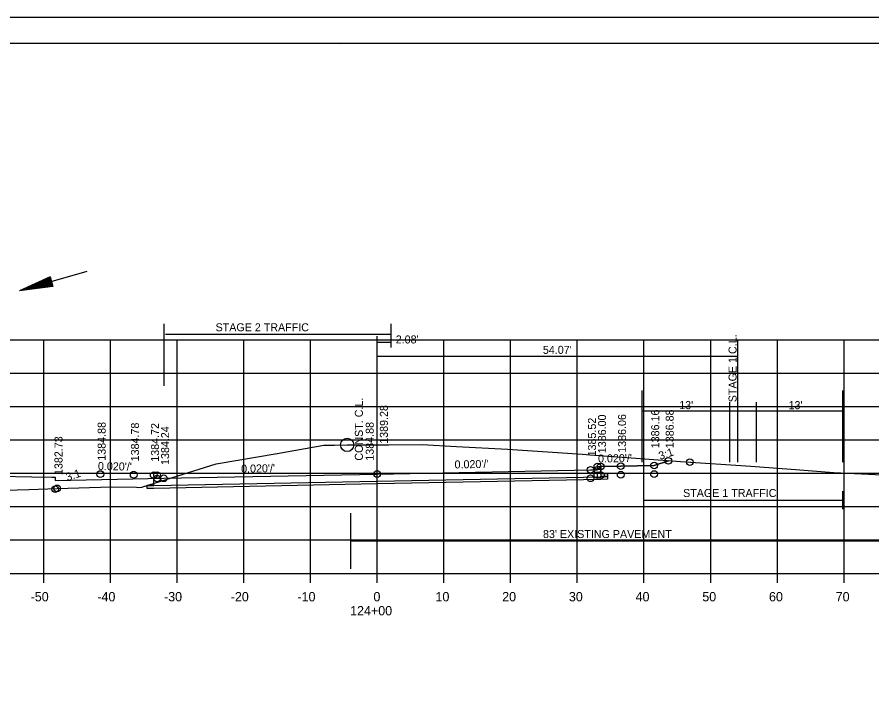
# Model space of a CAD drawing. Extents: x 1374311 to 1383814, y 384102 to 406278.
# Drawn here: x 1381574.7 to 1381702.8, y 386141.7 to 386244.6 of the extents above; entities that cross this region are included whole.
import ezdxf

# ---------------------------------------------------------------- set-up
doc = ezdxf.new("R2010")
doc.units = 0
for name, color, linetype in [('R_Axis', 7, 'Continuous'), ('R_Axis Annot', 7, 'Continuous'), ('R_Border', 7, 'Continuous'), ('R_Draft', 7, 'Continuous'), ('R_Exist Surface', 7, 'Continuous'), ('R_Fin Surface', 7, 'Continuous'), ('R_Grid', 7, 'Continuous'), ('R_No Plot', 7, 'Continuous'), ('R_Water', 7, 'Continuous'), ('R_Xsect Elev', 7, 'Continuous'), ('R_Xsect Slope', 7, 'Continuous')]:
    doc.layers.add(name, color=color, linetype=linetype)

msp = doc.modelspace()

# ---------------------------------------------------------------- linework, layer by layer
at = {"layer": 'R_Axis'}
for p, q in [((1381488.66, 386161.29), (1381768.66, 386161.29)), ((1381578.66, 386159.89), (1381578.66, 386161.29)), ((1381588.66, 386159.89), (1381588.66, 386161.29)), ((1381598.66, 386159.89), (1381598.66, 386161.29)), ((1381608.66, 386159.89), (1381608.66, 386161.29)), ((1381618.66, 386159.89), (1381618.66, 386161.29)), ((1381628.66, 386159.89), (1381628.66, 386161.29)), ((1381638.66, 386159.89), (1381638.66, 386161.29)), ((1381648.66, 386159.89), (1381648.66, 386161.29)), ((1381658.66, 386159.89), (1381658.66, 386161.29)), ((1381668.66, 386159.89), (1381668.66, 386161.29)), ((1381678.66, 386159.89), (1381678.66, 386161.29)), ((1381688.66, 386159.89), (1381688.66, 386161.29)), ((1381698.66, 386159.89), (1381698.66, 386161.29))]:
    msp.add_line(p, q, dxfattribs=at)
at = {"layer": 'R_Border'}
for p, q in [((1381470.66, 386240.75), (1381786.84, 386240.75)), ((1381623.18, 386240.49), (1381623.18, 386240.49)), ((1381623.18, 386240.49), (1381623.18, 386240.49))]:
    msp.add_line(p, q, dxfattribs=at)
at = {"layer": 'R_Draft'}
for p, q in [((1381579.63, 386205.7), (1381575.03, 386203.6)), ((1381579.63, 386205.7), (1381580.05, 386204.26)), ((1381579.67, 386205.58), (1381575.84, 386203.83)), ((1381580.01, 386204.38), (1381575.84, 386203.83)), ((1381579.7, 386205.46), (1381576.66, 386204.07)), ((1381579.98, 386204.5), (1381576.66, 386204.07)), ((1381579.74, 386205.34), (1381577.46, 386204.3)), ((1381579.94, 386204.62), (1381577.46, 386204.3)), ((1381579.77, 386205.21), (1381578.28, 386204.53)), ((1381579.91, 386204.74), (1381578.28, 386204.53)), ((1381579.81, 386205.09), (1381579.08, 386204.76)), ((1381579.87, 386204.87), (1381579.08, 386204.76)), ((1381580.05, 386204.26), (1381575.03, 386203.6))]:
    msp.add_line(p, q, dxfattribs=at)
at = {"layer": 'R_Exist Surface'}
msp.add_lwpolyline([(1381571.19, 386173.7), (1381576.43, 386173.86), (1381580.66, 386174.01), (1381588.76, 386174.24), (1381592.57, 386174.21), (1381592.87, 386174.17), (1381593.36, 386174.19), (1381594.46, 386174.54), (1381604.5, 386177.68), (1381613.64, 386179.26), (1381620.68, 386180.52), (1381622.28, 386180.52), (1381624.16, 386180.54), (1381630.4, 386180.57), (1381635.38, 386180.61), (1381640.56, 386180.32), (1381648.2, 386179.9), (1381659.44, 386179.13), (1381660.53, 386179.06), (1381664.73, 386178.74), (1381672.11, 386178.18), (1381674.11, 386178.04), (1381684.68, 386177.34), (1381690.74, 386176.88), (1381697.12, 386176.41), (1381704.36, 386176.04)], dxfattribs=at)
at = {"layer": 'R_Fin Surface'}
for points in [[(1381564.71, 386173.48), (1381571.88, 386175.87), (1381576.88, 386175.77), (1381579.88, 386175.71), (1381580.38, 386175.71), (1381580.39, 386175.21), (1381596.66, 386175.53), (1381628.66, 386176.17), (1381660.66, 386176.81), (1381661.66, 386176.79), (1381661.67, 386177.29), (1381662.17, 386177.29), (1381665.17, 386177.35), (1381670.17, 386177.45), (1381672.31, 386178.16)], [(1381662.17, 386176.93), (1381662.18, 386175.84), (1381663.18, 386175.88), (1381663.17, 386175.38), (1381662.17, 386175.36), (1381628.66, 386174.69), (1381595.15, 386174.02), (1381594.15, 386174), (1381594.16, 386174.5), (1381595.16, 386174.5), (1381595.15, 386175.65)]]:
    msp.add_lwpolyline(points, dxfattribs=at)
at = {"layer": 'R_Grid'}
for p, q in [((1381488.66, 386196.29), (1381768.66, 386196.29)), ((1381578.66, 386161.29), (1381578.66, 386196.29)), ((1381588.66, 386161.29), (1381588.66, 386196.29)), ((1381598.66, 386161.29), (1381598.66, 386196.29)), ((1381608.66, 386161.29), (1381608.66, 386196.29)), ((1381618.66, 386161.29), (1381618.66, 386196.29)), ((1381628.66, 386161.29), (1381628.66, 386196.29)), ((1381638.66, 386161.29), (1381638.66, 386196.29)), ((1381648.66, 386161.29), (1381648.66, 386196.29)), ((1381658.66, 386161.29), (1381658.66, 386196.29)), ((1381668.66, 386161.29), (1381668.66, 386196.29)), ((1381678.66, 386161.29), (1381678.66, 386196.29)), ((1381688.66, 386161.29), (1381688.66, 386196.29)), ((1381698.66, 386161.29), (1381698.66, 386196.29)), ((1381488.66, 386191.29), (1381768.66, 386191.29)), ((1381488.66, 386186.29), (1381768.66, 386186.29)), ((1381488.66, 386181.29), (1381768.66, 386181.29)), ((1381488.66, 386176.29), (1381768.66, 386176.29)), ((1381488.66, 386171.29), (1381768.66, 386171.29)), ((1381488.66, 386166.29), (1381768.66, 386166.29)), ((1381488.66, 386161.29), (1381768.66, 386161.29))]:
    msp.add_line(p, q, dxfattribs=at)
at = {"layer": 'R_No Plot'}
msp.add_line((1381458.26, 386244.64), (1381791.59, 386244.64), dxfattribs=at)
for points in [[(1381458.25, 386244.64), (1381791.59, 386244.64), (1381791.59, 386031.3), (1381458.25, 386031.3)], [(1381704.58, 386240.75), (1381704.58, 386230.87), (1381740.31, 386230.87), (1381740.31, 386227.95), (1381763.51, 386227.95), (1381763.51, 386204.73), (1381786.84, 386204.73), (1381786.84, 386035.29), (1381470.66, 386035.29), (1381470.66, 386240.75)], [(1381594.15, 386174.44), (1381594.46, 386174.54), (1381604.5, 386177.68), (1381613.64, 386179.26), (1381620.68, 386180.52), (1381622.28, 386180.52), (1381624.16, 386180.54), (1381630.4, 386180.57), (1381635.38, 386180.61), (1381640.56, 386180.32), (1381648.2, 386179.9), (1381659.44, 386179.13), (1381660.53, 386179.06), (1381664.73, 386178.74), (1381672.11, 386178.18), (1381672.31, 386178.16), (1381670.17, 386177.45), (1381665.17, 386177.35), (1381662.17, 386177.29), (1381662.18, 386176.2), (1381663.18, 386176.24), (1381663.17, 386175.74), (1381662.17, 386175.72), (1381628.66, 386175.05), (1381595.15, 386174.38), (1381594.15, 386174.36)]]:
    msp.add_lwpolyline(points, close=True, dxfattribs=at)
for centre, radius in [((1381624.16, 386180.54), 1), ((1381661.67, 386177.29), 0.5), ((1381661.67, 386177.29), 0.5), ((1381662.17, 386177.29), 0.5), ((1381662.17, 386177.29), 0.5), ((1381665.17, 386177.35), 0.5), ((1381665.17, 386177.35), 0.5), ((1381670.17, 386177.45), 0.5), ((1381670.17, 386177.45), 0.5), ((1381672.31, 386178.16), 0.5), ((1381672.31, 386178.16), 0.5), ((1381672.31, 386178.16), 0.5), ((1381675.52, 386177.95), 0.5), ((1381587.15, 386176.17), 0.5), ((1381587.15, 386176.17), 0.5), ((1381587.15, 386176.17), 0.5), ((1381592.15, 386176.07), 0.5), ((1381592.15, 386176.07), 0.5), ((1381592.15, 386176.07), 0.5), ((1381595.15, 386176.01), 0.5), ((1381595.15, 386176.01), 0.5), ((1381595.15, 386176.01), 0.5), ((1381595.65, 386176.01), 0.5), ((1381595.65, 386176.01), 0.5), ((1381595.65, 386176.01), 0.5), ((1381628.66, 386176.17), 0.5), ((1381628.66, 386176.17), 0.5), ((1381628.66, 386176.17), 0.5), ((1381660.66, 386176.81), 0.5), ((1381660.66, 386176.81), 0.5), ((1381661.66, 386176.79), 0.5), ((1381661.67, 386176.01), 0.5), ((1381662.17, 386176.01), 0.5), ((1381665.17, 386176.07), 0.5), ((1381670.17, 386176.17), 0.5), ((1381595.66, 386175.51), 0.5), ((1381596.66, 386175.53), 0.5), ((1381596.66, 386175.53), 0.5), ((1381596.66, 386175.53), 0.5), ((1381660.66, 386175.53), 0.5), ((1381580.38, 386173.91), 0.5), ((1381580.38, 386173.91), 0.5), ((1381580.68, 386174.02), 0.5), ((1381580.68, 386174.02), 0.5), ((1381580.68, 386174.02), 0.5), ((1381580.68, 386174.02), 0.5)]:
    msp.add_circle(centre, radius, dxfattribs=at)
at = {"layer": 'R_Water'}
for p, q in [((1381585.13, 386206.5), (1381575.03, 386203.6)), ((1381596.74, 386189.4), (1381596.74, 386198.7)), ((1381630.74, 386195.12), (1381630.74, 386198.7)), ((1381596.92, 386197.13), (1381630.74, 386197.13)), ((1381628.66, 386195.93), (1381628.66, 386196.84)), ((1381628.66, 386177.93), (1381628.66, 386195.93)), ((1381628.66, 386195.93), (1381630.74, 386195.93)), ((1381682.73, 386177.93), (1381682.73, 386196.22)), ((1381628.66, 386193.85), (1381682.73, 386193.85)), ((1381668.37, 386177.93), (1381668.37, 386188.69)), ((1381698.46, 386177.93), (1381698.46, 386188.69)), ((1381681.53, 386177.93), (1381681.53, 386186.93)), ((1381685.55, 386177.93), (1381685.55, 386186.93)), ((1381668.37, 386185.64), (1381698.46, 386185.64)), ((1381668.64, 386170.49), (1381668.64, 386174.04)), ((1381698.46, 386170.9), (1381698.46, 386173.59)), ((1381668.63, 386172.24), (1381698.46, 386172.24)), ((1381624.71, 386161.98), (1381624.71, 386170.31)), ((1381624.71, 386166.15), (1381707.4, 386166.15))]:
    msp.add_line(p, q, dxfattribs=at)

# ---------------------------------------------------------------- texts
at = {"layer": 'R_Axis Annot'}
for s, p in [('-50', (1381576.7, 386157.09)), ('-40', (1381586.7, 386157.09)), ('-30', (1381596.7, 386157.09)), ('-20', (1381606.7, 386157.09)), ('-10', (1381616.7, 386157.09)), ('0', (1381628.1, 386157.09)), ('10', (1381637.4, 386157.09)), ('20', (1381647.4, 386157.09)), ('30', (1381657.4, 386157.09)), ('40', (1381667.4, 386157.09)), ('50', (1381677.4, 386157.09)), ('60', (1381687.4, 386157.09)), ('70', (1381697.4, 386157.09)), ('124+00', (1381624.6, 386154.99))]:
    msp.add_text(s, height=1.4, dxfattribs=at).set_placement(p)
at = {"layer": 'R_Water'}
for s, p in [('STAGE 2 TRAFFIC', (1381604.43, 386197.56)), ("2.08'", (1381631.44, 386195.74)), ("54.07'", (1381653.5, 386194.18)), ("13'", (1381673.94, 386185.9)), ("13'", (1381690.33, 386185.89)), ('STAGE 1 TRAFFIC', (1381674.52, 386172.73)), ("83' EXISTING PAVEMENT", (1381653.52, 386166.58))]:
    msp.add_text(s, height=1.2, dxfattribs=at).set_placement(p)
msp.add_text('STAGE 1 C.L.', height=1.2, rotation=90, dxfattribs=at).set_placement((1381682.54, 386186.93))
at = {"layer": 'R_Xsect Elev'}
for s, p in [('CONST. C.L.', (1381626.51, 386178.17)), ('1389.28', (1381630.26, 386180.7)), ('1386.16', (1381670.94, 386180.03)), ('1386.88', (1381673.11, 386180.04)), ('1384.88', (1381587.95, 386178.17)), ('1384.88 ', (1381628.14, 386178.17)), ('1385.52', (1381661.46, 386178.81)), ('1386.00', (1381662.97, 386179.29)), ('1386.06', (1381665.97, 386179.35)), ('1384.78', (1381592.95, 386178.07)), ('1384.72', (1381595.95, 386178.01)), ('1384.24', (1381597.46, 386177.53)), ('1382.73', (1381581.48, 386176.02))]:
    msp.add_text(s, height=1.2, rotation=90, dxfattribs=at).set_placement(p)
at = {"layer": 'R_Xsect Slope'}
for s, rotation, p in [("0.020'/'", 1.1458, (1381661.78, 386177.88)), ('3:1', 18.4349, (1381671.08, 386178.28)), ("0.020'/'", 358.8542, (1381586.78, 386176.78)), ("0.020'/'", 1.1458, (1381608.27, 386176.36)), ("0.020'/'", 1.1458, (1381640.27, 386177)), ('3:1', 18.4349, (1381582.2, 386175.1))]:
    msp.add_text(s, height=1.2, rotation=rotation, dxfattribs=at).set_placement(p)

doc.saveas('drawing.dxf')
